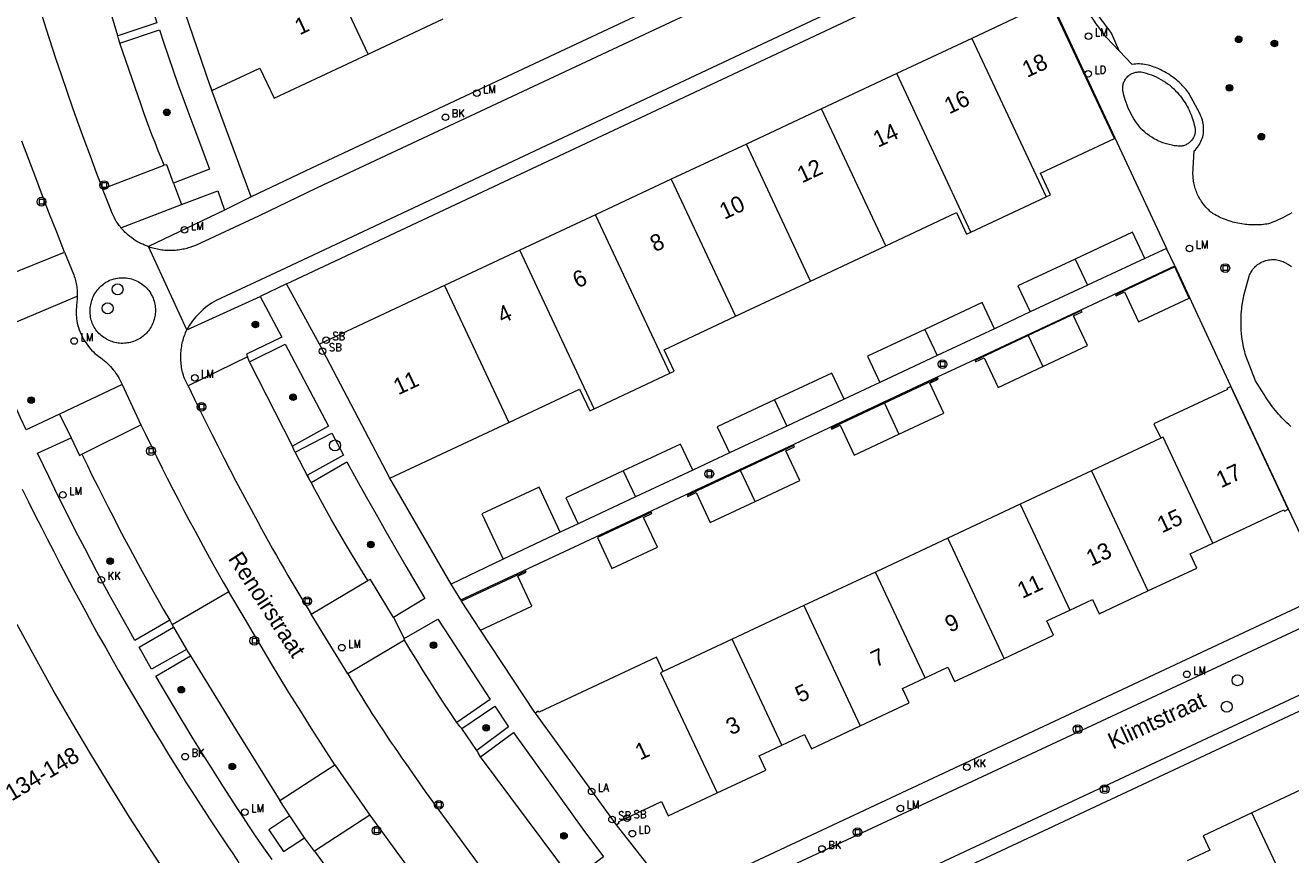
# Model space of a CAD drawing. Header units: metres. Extents: x 138165 to 154469, y 480134 to 494189.
# Tile 538 of 656: x 146517 to 146613, y 486617 to 486679. Entities that reach past the tile are written whole.
import ezdxf

# ---------------------------------------------------------------- set-up
doc = ezdxf.new("R2010")
doc.units = ezdxf.units.M
doc.header["$LTSCALE"] = 0.001
doc.header["$MEASUREMENT"] = 0
for name, color, linetype, lineweight in [('Level 5', 7, 'Continuous', 0), ('TOP-L-topo objecten punt', 7, 'Continuous', 0), ('TOP-L-topo objecten vlak', 7, 'Continuous', 0), ('TOP-T-topo huisnummering naamgeving', 7, 'Continuous', 0)]:
    doc.layers.add(name, color=color, linetype=linetype, lineweight=lineweight)
doc.styles.add('Style-INTL_ISO', font='INTL_ISO.shx')
doc.styles.add('Style-STANDARD', font='STANDARD.shx')

# ---------------------------------------------------------------- blocks, each defined once
blk = doc.blocks.new('24')
at = {"layer": 'TOP-L-topo objecten punt', "color": 7, "linetype": 'Continuous', "lineweight": 0}
for radius in [0.025, 0.0182, 0.0115, 0.005]:
    blk.add_circle((0, 0), radius, dxfattribs=at)
blk = doc.blocks.new('40')
at = {"layer": 'TOP-L-topo objecten punt', "color": 7, "linetype": 'Continuous', "lineweight": 0}
blk.add_circle((0, 0), 0.025, dxfattribs=at)
at = {"layer": 'TOP-L-topo objecten punt', "color": 7, "linetype": 'Continuous', "lineweight": 0, "style": 'Style-STANDARD'}
blk.add_text('LA', height=0.06, dxfattribs=at).set_placement((0.0483, 0))
blk = doc.blocks.new('39')
at = {"layer": 'TOP-L-topo objecten punt', "color": 7, "linetype": 'Continuous', "lineweight": 0}
for p, q in [((0.0175, 0.0175), (-0.0175, 0.0175)), ((-0.0175, 0.0175), (-0.0175, -0.0175)), ((0.0175, 0.0175), (0.0175, -0.0175)), ((0.0175, -0.0175), (-0.0175, -0.0175))]:
    blk.add_line(p, q, dxfattribs=at)
blk.add_circle((0, 0), 0.0332, dxfattribs=at)
blk = doc.blocks.new('72')
at = {"layer": 'TOP-L-topo objecten punt', "color": 7, "linetype": 'Continuous', "lineweight": 0}
blk.add_circle((0, 0), 0.025, dxfattribs=at)
at = {"layer": 'TOP-L-topo objecten punt', "color": 7, "linetype": 'Continuous', "lineweight": 0, "style": 'Style-STANDARD'}
blk.add_text('BK', height=0.06, dxfattribs=at).set_placement((0.0483, 0))
blk = doc.blocks.new('*U13')
at = {"layer": 'Level 5', "color": 7, "linetype": 'Continuous', "lineweight": 0}
blk.add_circle((0, 0), 0.0415, dxfattribs=at)
blk = doc.blocks.new('150')
at = {"layer": 'Level 5', "color": 7, "linetype": 'Continuous', "lineweight": 0}
blk.add_blockref('*U13', (0, 0), dxfattribs=at)
blk = doc.blocks.new('121')
at = {"layer": 'TOP-L-topo objecten punt', "color": 7, "linetype": 'Continuous', "lineweight": 0}
blk.add_circle((0, 0), 0.025, dxfattribs=at)
at = {"layer": 'TOP-L-topo objecten punt', "color": 7, "linetype": 'Continuous', "lineweight": 0, "style": 'Style-STANDARD'}
blk.add_text('LD', height=0.06, dxfattribs=at).set_placement((0.0483, 0))
blk = doc.blocks.new('16')
at = {"layer": 'TOP-L-topo objecten punt', "color": 7, "linetype": 'Continuous', "lineweight": 0}
blk.add_circle((0, 0), 0.025, dxfattribs=at)
at = {"layer": 'TOP-L-topo objecten punt', "color": 7, "linetype": 'Continuous', "lineweight": 0, "style": 'Style-STANDARD'}
blk.add_text('LM', height=0.06, dxfattribs=at).set_placement((0.0483, 0))
blk = doc.blocks.new('119')
at = {"layer": 'TOP-L-topo objecten punt', "color": 7, "linetype": 'Continuous', "lineweight": 0}
blk.add_circle((0, 0), 0.025, dxfattribs=at)
at = {"layer": 'TOP-L-topo objecten punt', "color": 7, "linetype": 'Continuous', "lineweight": 0, "style": 'Style-STANDARD'}
blk.add_text('KK', height=0.06, dxfattribs=at).set_placement((0.0483, 0))
blk = doc.blocks.new('175')
at = {"layer": 'TOP-L-topo objecten punt', "color": 7, "linetype": 'Continuous', "lineweight": 0}
blk.add_circle((0, 0), 0.025, dxfattribs=at)
at = {"layer": 'TOP-L-topo objecten punt', "color": 7, "linetype": 'Continuous', "lineweight": 0, "style": 'Style-STANDARD'}
blk.add_text('SB', height=0.06, dxfattribs=at).set_placement((0.0483, 0))

msp = doc.modelspace()

# ---------------------------------------------------------------- linework, layer by layer
at = {"layer": 'TOP-L-topo objecten vlak', "flags": 128}
for points in [[(146603.282, 486698.784), (146539.042, 486668.644), (146534.455, 486666.481)], [(146526.671, 486662.704), (146526.78, 486662.667), (146526.894, 486662.631), (146527.106, 486662.573), (146527.222, 486662.546), (146527.339, 486662.521), (146527.554, 486662.482), (146527.673, 486662.465), (146527.791, 486662.451), (146527.91, 486662.44), (146528.01, 486662.433), (146528.129, 486662.427), (146528.249, 486662.424), (146528.368, 486662.424), (146528.468, 486662.426), (146528.587, 486662.431), (146528.687, 486662.438), (146528.806, 486662.448), (146528.924, 486662.461), (146529.161, 486662.496), (146529.278, 486662.518), (146529.376, 486662.539), (146529.589, 486662.59), (146529.704, 486662.622), (146529.818, 486662.657), (146530.026, 486662.728), (146530.248, 486662.816), (146535.035, 486665.028), (146539.489, 486667.192), (146602.734, 486696.838)], [(146600.343, 486677.559), (146599.373, 486678.579), (146599.171, 486678.831), (146598.973, 486679.087), (146598.78, 486679.345), (146598.59, 486679.607), (146598.405, 486679.872), (146598.224, 486680.139), (146598.047, 486680.41), (146597.874, 486680.683), (146597.706, 486680.959), (146597.542, 486681.237), (146597.382, 486681.518), (146597.228, 486681.802), (146597.077, 486682.088), (146596.931, 486682.376), (146596.79, 486682.666), (146595.085, 486686.317), (146610.471, 486693.538), (146612.347, 486689.46), (146613.634, 486686.485), (146614.773, 486683.74)], [(146600.343, 486677.559), (146599.75, 486678.908), (146599.564, 486679.14), (146599.371, 486679.39), (146599.183, 486679.642), (146598.997, 486679.897), (146598.817, 486680.155), (146598.64, 486680.416), (146598.468, 486680.681), (146598.299, 486680.947), (146598.135, 486681.216), (146597.975, 486681.488), (146597.819, 486681.761), (146597.669, 486682.038), (146597.521, 486682.318), (146597.379, 486682.598), (146597.241, 486682.881), (146595.749, 486686.076), (146610.227, 486692.871), (146611.89, 486689.256), (146614.355, 486683.559), (146614.773, 486683.74)], [(146516.137, 486688.809), (146516.443, 486687.557), (146516.759, 486686.405), (146517.118, 486685.127), (146517.447, 486683.978), (146517.783, 486682.832), (146518.163, 486681.56), (146518.512, 486680.418), (146518.867, 486679.277), (146519.639, 486676.933), (146520.03, 486675.768), (146520.464, 486674.5), (146520.905, 486673.235), (146521.354, 486671.973), (146521.764, 486670.84), (146522.227, 486669.583), (146522.698, 486668.328), (146523.176, 486667.077)], [(146592.504, 486687.135), (146536.683, 486660.895), (146531.794, 486658.602), (146531.63, 486658.51), (146531.452, 486658.401), (146531.278, 486658.285), (146531.125, 486658.175), (146530.96, 486658.047), (146530.816, 486657.926), (146530.676, 486657.801), (146530.526, 486657.656), (146530.381, 486657.505), (146530.256, 486657.365), (146530.123, 486657.204), (146530.008, 486657.055), (146529.898, 486656.902), (146529.783, 486656.728), (146529.685, 486656.568), (146529.587, 486656.394)], [(146543.335, 486677.299), (146538.462, 486687.694)], [(146537.144, 486659.873), (146592.963, 486686.101)], [(146592.963, 486686.101), (146595.135, 486681.341), (146600.014, 486670.948), (146603.928, 486662.556)], [(146523.766, 486680.642), (146526.708, 486681.546), (146527.31, 486679.67), (146524.341, 486678.688)], [(146594.788, 486666.475), (146595.118, 486666.63), (146594.354, 486668.26), (146599.978, 486670.895), (146595.106, 486681.29), (146589.153, 486678.5)], [(146524.341, 486678.688), (146523.766, 486680.642)], [(146531.347, 486674.911), (146529.413, 486680.511)], [(146543.335, 486677.299), (146549.039, 486679.972)], [(146524.5, 486678.141), (146524.384, 486678.48), (146524.341, 486678.688)], [(146524.5, 486678.141), (146527.495, 486679.157), (146527.829, 486678.139), (146528.178, 486677.102), (146528.534, 486676.068), (146528.898, 486675.036), (146529.269, 486674.007), (146529.648, 486672.98), (146530.035, 486671.957), (146530.389, 486671.038), (146531.287, 486668.583), (146528.572, 486667.505)], [(146589.153, 486678.5), (146583.448, 486675.827)], [(146589.153, 486678.5), (146594.788, 486666.475)], [(146527.867, 486668.869), (146527.628, 486669.436), (146527.407, 486669.976), (146527.163, 486670.586), (146526.951, 486671.131), (146526.719, 486671.745), (146526.517, 486672.293), (146526.32, 486672.843), (146526.105, 486673.464), (146524.5, 486678.141)], [(146613.448, 486665.263), (146613.263, 486665.159), (146613.103, 486665.072), (146612.942, 486664.988), (146612.753, 486664.892), (146612.589, 486664.814), (146612.396, 486664.725), (146612.202, 486664.64), (146612.034, 486664.57), (146611.865, 486664.503), (146611.673, 486664.43), (146611.541, 486664.408), (146611.409, 486664.39), (146611.276, 486664.374), (146611.143, 486664.361), (146610.877, 486664.343), (146610.743, 486664.339), (146610.454, 486664.339), (146610.321, 486664.344), (146610.165, 486664.353), (146610.032, 486664.364), (146609.899, 486664.378), (146609.634, 486664.414), (146609.35, 486664.466), (146609.219, 486664.495), (146609.09, 486664.526), (146608.96, 486664.56), (146608.832, 486664.597), (146608.578, 486664.679), (146608.452, 486664.724), (146608.327, 486664.772), (146608.183, 486664.831), (146608.061, 486664.885), (146607.94, 486664.941), (146607.82, 486665), (146607.701, 486665.061), (146607.584, 486665.125), (146607.466, 486665.193), (146607.383, 486665.257), (146607.301, 486665.324), (146607.222, 486665.393), (146607.131, 486665.476), (146607.056, 486665.549), (146606.911, 486665.702), (146606.842, 486665.781), (146606.711, 486665.946), (146606.638, 486666.045), (146606.579, 486666.131), (146606.522, 486666.22), (146606.467, 486666.31), (146606.406, 486666.416), (146606.357, 486666.509), (146606.31, 486666.603), (146606.259, 486666.715), (146606.218, 486666.812), (146606.179, 486666.91), (146606.143, 486667.009), (146606.11, 486667.108), (146606.08, 486667.209), (146606.048, 486667.328), (146606.024, 486667.43), (146605.999, 486667.55), (146605.981, 486667.654), (146605.966, 486667.758), (146605.953, 486667.863), (146605.944, 486667.967), (146605.937, 486668.072), (146605.933, 486668.188), (146606.028, 486669.967), (146606.114, 486670.05), (146606.204, 486670.147), (146606.288, 486670.25), (146606.359, 486670.346), (146606.43, 486670.458), (146606.489, 486670.561), (146606.542, 486670.668), (146606.594, 486670.79), (146606.635, 486670.903), (146606.673, 486671.03), (146606.7, 486671.146), (146606.723, 486671.276), (146606.737, 486671.395), (146606.745, 486671.527), (146606.745, 486671.647), (146606.739, 486671.766), (146606.727, 486671.905), (146606.708, 486672.043), (146606.683, 486672.166), (146606.649, 486672.301), (146606.606, 486672.434), (146606.562, 486672.551), (146606.505, 486672.679), (146606.447, 486672.793), (146605.623, 486674.351), (146605.545, 486674.454), (146605.465, 486674.554), (146605.396, 486674.637), (146605.312, 486674.734), (146605.152, 486674.908), (146605.061, 486675), (146604.969, 486675.089), (146604.875, 486675.177), (146604.778, 486675.263), (146604.68, 486675.346), (146604.597, 486675.414), (146604.495, 486675.493), (146604.392, 486675.57), (146604.287, 486675.645), (146604.091, 486675.776), (146603.889, 486675.898), (146603.777, 486675.962), (146603.682, 486676.013), (146603.568, 486676.071), (146603.452, 486676.127), (146603.334, 486676.181), (146603.216, 486676.232), (146603.097, 486676.28), (146602.996, 486676.318), (146602.875, 486676.361), (146602.65, 486676.434), (146602.402, 486676.502), (146602.257, 486676.526), (146602.127, 486676.542), (146601.997, 486676.553), (146601.867, 486676.558), (146601.72, 486676.558), (146601.589, 486676.553), (146601.459, 486676.543), (146601.326, 486676.527), (146600.343, 486677.559)], [(146531.347, 486674.911), (146531.48, 486674.546), (146535.117, 486676.251), (146536.194, 486673.952), (146543.335, 486677.299)], [(146583.448, 486675.827), (146577.743, 486673.153)], [(146589.083, 486663.802), (146583.448, 486675.827)], [(146603.356, 486670.706), (146603.252, 486670.754), (146603.165, 486670.797), (146602.995, 486670.887), (146602.912, 486670.934), (146602.813, 486670.994), (146602.636, 486671.109), (146602.48, 486671.221), (146602.388, 486671.291), (146602.313, 486671.351), (146602.225, 486671.425), (146602.082, 486671.554), (146602.006, 486671.627), (146601.876, 486671.786), (146601.766, 486671.931), (146601.646, 486672.098), (146601.544, 486672.249), (146601.446, 486672.403), (146601.341, 486672.58), (146601.242, 486672.76), (146601.159, 486672.922), (146601.071, 486673.107), (146600.997, 486673.274), (146600.929, 486673.444), (146600.857, 486673.636), (146600.791, 486673.83), (146600.738, 486674.005), (146600.69, 486674.181), (146600.626, 486674.445), (146600.614, 486674.514), (146600.604, 486674.594), (146600.6, 486674.674), (146600.6, 486674.754), (146600.605, 486674.824), (146600.616, 486674.903), (146600.629, 486674.972), (146600.646, 486675.04), (146600.67, 486675.117), (146600.699, 486675.192), (146600.732, 486675.265), (146600.77, 486675.335), (146600.807, 486675.395), (146600.848, 486675.452), (146600.898, 486675.515), (146600.944, 486675.567), (146601.001, 486675.624), (146601.062, 486675.676), (146601.126, 486675.725), (146601.184, 486675.764), (146601.253, 486675.805), (146601.325, 486675.841), (146601.389, 486675.869), (146601.455, 486675.893), (146601.532, 486675.916), (146601.61, 486675.935), (146601.689, 486675.948), (146601.769, 486675.956), (146601.839, 486675.959), (146601.919, 486675.957), (146601.997, 486675.951), (146602.195, 486675.906), (146602.391, 486675.854), (146602.585, 486675.794), (146602.777, 486675.726), (146602.965, 486675.651), (146603.133, 486675.577), (146603.315, 486675.488), (146603.494, 486675.391), (146603.669, 486675.288), (146603.84, 486675.178), (146604.006, 486675.062), (146604.167, 486674.939), (146604.324, 486674.809), (146604.475, 486674.674), (146604.621, 486674.532), (146604.761, 486674.386), (146604.874, 486674.251), (146604.97, 486674.129), (146605.063, 486674.006), (146605.152, 486673.88), (146605.251, 486673.733), (146605.333, 486673.603), (146605.412, 486673.47), (146605.488, 486673.336), (146605.561, 486673.199), (146605.639, 486673.041), (146605.704, 486672.901), (146605.765, 486672.759), (146605.823, 486672.616), (146605.877, 486672.471), (146605.927, 486672.325), (146605.979, 486672.161), (146606.027, 486671.926), (146606.049, 486671.861), (146606.069, 486671.785), (146606.083, 486671.718), (146606.092, 486671.65), (146606.098, 486671.582), (146606.1, 486671.503), (146606.098, 486671.435), (146606.091, 486671.367), (146606.081, 486671.299), (146606.067, 486671.232), (146606.046, 486671.156), (146606.023, 486671.091), (146605.998, 486671.028), (146605.968, 486670.966), (146605.935, 486670.906), (146605.893, 486670.84), (146605.847, 486670.776), (146605.803, 486670.723), (146605.757, 486670.673), (146605.707, 486670.626), (146605.655, 486670.581), (146605.601, 486670.539), (146605.536, 486670.496), (146605.477, 486670.461), (146605.415, 486670.43), (146605.353, 486670.402), (146605.288, 486670.378), (146605.214, 486670.355), (146605.147, 486670.339), (146605.079, 486670.327), (146605.002, 486670.318), (146604.933, 486670.314), (146604.818, 486670.323), (146604.722, 486670.333), (146604.532, 486670.358), (146604.343, 486670.392), (146604.137, 486670.438), (146604.025, 486670.467), (146603.933, 486670.493), (146603.749, 486670.551), (146603.659, 486670.583), (146603.551, 486670.624), (146603.462, 486670.66), (146603.356, 486670.706)], [(146534.455, 486666.481), (146531.473, 486674.548), (146531.347, 486674.911)], [(146577.743, 486673.153), (146572.039, 486670.48)], [(146582.614, 486662.758), (146577.743, 486673.153)], [(146520.299, 486662.276), (146519.703, 486663.787), (146519.165, 486665.165), (146518.631, 486666.544), (146518.103, 486667.925), (146517.579, 486669.308), (146517.06, 486670.693)], [(146572.039, 486670.48), (146566.334, 486667.807)], [(146576.91, 486660.084), (146572.039, 486670.48)], [(146523.176, 486667.077), (146527.867, 486668.869)], [(146528.572, 486667.505), (146528.056, 486668.896), (146527.867, 486668.869)], [(146566.334, 486667.807), (146560.588, 486665.114)], [(146566.334, 486667.807), (146571.205, 486657.412)], [(146524.571, 486664.129), (146524.506, 486664.212), (146524.449, 486664.288), (146524.382, 486664.382), (146524.328, 486664.461), (146524.266, 486664.557), (146524.216, 486664.638), (146524.121, 486664.804), (146524.076, 486664.888), (146524.024, 486664.991), (146523.983, 486665.077), (146523.937, 486665.182), (146523.865, 486665.359), (146523.831, 486665.449), (146523.794, 486665.557), (146523.176, 486667.077)], [(146528.572, 486667.505), (146529.174, 486665.882)], [(146529.174, 486665.882), (146531.931, 486666.932), (146532.443, 486665.468)], [(146524.571, 486664.129), (146529.174, 486665.882)], [(146534.455, 486666.481), (146532.443, 486665.468)], [(146589.083, 486663.802), (146594.788, 486666.475)], [(146532.443, 486665.468), (146526.671, 486662.704)], [(146560.588, 486665.114), (146554.843, 486662.422)], [(146566.224, 486653.089), (146560.588, 486665.114)], [(146582.614, 486662.758), (146587.989, 486665.277), (146588.752, 486663.647), (146589.083, 486663.802)], [(146526.671, 486662.704), (146526.51, 486662.759), (146526.369, 486662.812), (146526.229, 486662.871), (146526.075, 486662.942), (146525.923, 486663.02), (146525.791, 486663.093), (146525.661, 486663.171), (146525.519, 486663.264), (146525.395, 486663.351), (146525.259, 486663.453), (146525.128, 486663.561), (146525.014, 486663.661), (146524.904, 486663.765), (146524.785, 486663.886), (146524.67, 486664.012), (146524.571, 486664.129)], [(146602.277, 486661.806), (146601.345, 486663.794), (146596.999, 486661.757)], [(146515.652, 486660.404), (146520.299, 486662.276)], [(146520.299, 486662.276), (146520.993, 486660.564), (146521.033, 486660.448), (146521.068, 486660.338), (146521.1, 486660.227), (146521.129, 486660.116), (146521.155, 486660.003), (146521.179, 486659.89), (146521.2, 486659.777), (146521.218, 486659.663), (146521.233, 486659.549), (146521.245, 486659.434), (146521.254, 486659.319), (146521.261, 486659.204), (146521.264, 486659.089), (146521.265, 486658.973), (146521.265, 486658.926)], [(146529.587, 486656.394), (146526.671, 486662.704)], [(146554.843, 486662.422), (146549.138, 486659.749)], [(146560.478, 486650.397), (146554.843, 486662.422)], [(146576.91, 486660.084), (146582.614, 486662.758)], [(146603.928, 486662.556), (146602.277, 486661.806)], [(146604.549, 486661.232), (146603.928, 486662.556)], [(146550.365, 486635.894), (146554.709, 486637.924), (146564.069, 486642.294), (146568.229, 486644.234), (146574.903, 486647.362), (146579.152, 486649.346), (146585.836, 486652.475), (146590.089, 486654.453), (146596.753, 486657.576), (146600.676, 486659.411), (146604.549, 486661.232)], [(146596.999, 486661.757), (146592.652, 486659.721), (146593.582, 486657.736)], [(146596.999, 486661.757), (146597.929, 486659.771)], [(146602.277, 486661.806), (146597.929, 486659.771)], [(146605.651, 486658.797), (146604.548, 486661.151), (146600.062, 486659.049), (146600.104, 486658.96), (146600.748, 486659.262), (146601.809, 486656.996), (146605.651, 486658.797)], [(146604.549, 486661.232), (146605.671, 486658.829), (146605.953, 486658.221), (146608.788, 486652.133), (146613.155, 486642.801), (146616.202, 486636.396)], [(146613.354, 486649.052), (146613.199, 486649.193), (146613.069, 486649.317), (146612.94, 486649.443), (146612.814, 486649.571), (146612.69, 486649.701), (146612.547, 486649.855), (146612.428, 486649.989), (146612.31, 486650.125), (146612.195, 486650.263), (146612.082, 486650.402), (146611.953, 486650.568), (146611.845, 486650.711), (146611.739, 486650.856), (146611.635, 486651.003), (146611.534, 486651.152), (146611.435, 486651.302), (146611.329, 486651.47), (146610.681, 486652.509), (146609.938, 486654.412), (146609.895, 486654.572), (146609.861, 486654.706), (146609.798, 486654.975), (146609.744, 486655.246), (146609.715, 486655.409), (146609.693, 486655.545), (146609.655, 486655.819), (146609.626, 486656.093), (146609.604, 486656.369), (146609.596, 486656.507), (146609.589, 486656.672), (146609.583, 486656.976), (146609.587, 486657.252), (146609.592, 486657.39), (146609.6, 486657.556), (146609.621, 486657.831), (146609.634, 486657.969), (146609.652, 486658.133), (146609.69, 486658.407), (146609.735, 486658.679), (146609.76, 486658.815), (146609.793, 486658.976), (146610.191, 486660.444), (146610.232, 486660.548), (146610.273, 486660.638), (146610.319, 486660.726), (146610.369, 486660.812), (146610.424, 486660.894), (146610.49, 486660.984), (146610.553, 486661.06), (146610.621, 486661.133), (146610.692, 486661.203), (146610.766, 486661.268), (146610.844, 486661.33), (146610.924, 486661.388), (146611.008, 486661.441), (146611.094, 486661.49), (146611.183, 486661.535), (146611.285, 486661.579), (146611.378, 486661.614), (146611.473, 486661.643), (146611.569, 486661.668), (146611.678, 486661.69), (146611.789, 486661.705), (146611.888, 486661.714), (146611.987, 486661.717), (146612.086, 486661.715), (146612.197, 486661.707), (146612.296, 486661.694), (146612.393, 486661.676), (146612.49, 486661.654), (146612.585, 486661.626), (146612.679, 486661.593), (146612.771, 486661.556), (146612.866, 486661.511), (146613.179, 486661.342), (146613.251, 486661.298), (146613.329, 486661.243), (146613.402, 486661.183)], [(146525.748, 486655.586), (146525.644, 486655.541), (146525.539, 486655.501), (146525.432, 486655.465), (146525.309, 486655.43), (146525.185, 486655.402), (146525.074, 486655.383), (146524.961, 486655.368), (146524.835, 486655.358), (146524.722, 486655.354), (146524.594, 486655.356), (146524.468, 486655.365), (146524.355, 486655.378), (146524.23, 486655.398), (146524.119, 486655.422), (146524.01, 486655.451), (146523.902, 486655.484), (146523.795, 486655.523), (146523.691, 486655.566), (146523.588, 486655.614), (146523.476, 486655.673), (146523.366, 486655.738), (146523.272, 486655.8), (146523.181, 486655.867), (146523.082, 486655.947), (146522.987, 486656.031), (146522.906, 486656.111), (146522.829, 486656.194), (146522.747, 486656.291), (146522.678, 486656.381), (146522.606, 486656.485), (146522.546, 486656.581), (146522.491, 486656.68), (146522.441, 486656.791), (146522.398, 486656.898), (146522.36, 486657.006), (146522.327, 486657.117), (146522.299, 486657.228), (146522.276, 486657.341), (146522.256, 486657.469), (146522.243, 486657.584), (146522.236, 486657.698), (146522.234, 486657.814), (146522.237, 486657.943), (146522.246, 486658.058), (146522.26, 486658.172), (146522.279, 486658.286), (146522.303, 486658.398), (146522.331, 486658.51), (146522.365, 486658.62), (146522.404, 486658.729), (146522.447, 486658.835), (146522.495, 486658.94), (146522.555, 486659.055), (146522.613, 486659.154), (146522.675, 486659.251), (146522.741, 486659.345), (146522.812, 486659.437), (146522.886, 486659.524), (146522.975, 486659.619), (146523.057, 486659.699), (146523.143, 486659.776), (146523.244, 486659.858), (146523.336, 486659.926), (146523.432, 486659.99), (146523.545, 486660.053), (146523.671, 486660.115), (146523.788, 486660.165), (146523.921, 486660.213), (146524.056, 486660.254), (146524.18, 486660.284), (146524.318, 486660.31), (146524.444, 486660.326), (146524.571, 486660.336), (146524.712, 486660.34), (146524.839, 486660.336), (146524.98, 486660.325), (146525.106, 486660.307), (146525.244, 486660.281), (146525.381, 486660.246), (146525.503, 486660.209), (146525.635, 486660.16), (146525.752, 486660.109), (146525.878, 486660.047), (146525.989, 486659.984), (146526.108, 486659.908), (146526.211, 486659.834), (146526.321, 486659.745), (146526.415, 486659.66), (146526.515, 486659.561), (146526.6, 486659.466), (146526.689, 486659.356), (146526.763, 486659.253), (146526.84, 486659.134), (146526.902, 486659.024), (146526.959, 486658.91), (146527.016, 486658.781), (146527.056, 486658.673), (146527.091, 486658.566), (146527.124, 486658.443), (146527.148, 486658.333), (146527.17, 486658.207), (146527.183, 486658.095), (146527.192, 486657.982), (146527.195, 486657.855), (146527.192, 486657.728), (146527.184, 486657.615), (146527.17, 486657.503), (146527.152, 486657.391), (146527.129, 486657.28), (146527.096, 486657.157), (146527.058, 486657.036), (146527.019, 486656.93), (146526.974, 486656.826), (146526.919, 486656.711), (146526.858, 486656.6), (146526.799, 486656.503), (146526.736, 486656.409), (146526.66, 486656.307), (146526.588, 486656.22), (146526.512, 486656.136), (146526.433, 486656.056), (146526.339, 486655.97), (146526.252, 486655.897), (146526.151, 486655.821), (146526.057, 486655.757), (146525.949, 486655.691), (146525.85, 486655.636), (146525.748, 486655.586)], [(146537.144, 486659.873), (146535.143, 486658.924)], [(146539.635, 486655.295), (146537.144, 486659.873)], [(146549.138, 486659.749), (146539.635, 486655.295)], [(146549.138, 486659.749), (146554.01, 486649.353)], [(146571.205, 486657.412), (146576.91, 486660.084)], [(146597.929, 486659.771), (146593.582, 486657.736)], [(146519.907, 486649.989), (146517.375, 486648.795), (146516.956, 486649.7), (146516.541, 486650.608), (146516.129, 486651.518), (146515.72, 486652.429), (146515.315, 486653.342), (146514.971, 486654.126), (146514.573, 486655.042), (146514.178, 486655.959), (146521.265, 486658.926)], [(146521.265, 486658.926), (146521.263, 486658.858), (146521.258, 486658.743), (146521.212, 486658.222), (146521.195, 486658.082), (146521.183, 486657.943), (146521.176, 486657.785), (146521.175, 486657.645), (146521.179, 486657.505), (146521.19, 486657.347), (146521.205, 486657.208), (146521.225, 486657.069), (146521.264, 486656.886), (146521.306, 486656.72), (146521.354, 486656.556), (146521.415, 486656.377), (146521.477, 486656.217), (146521.552, 486656.043), (146521.634, 486655.872), (146521.715, 486655.722), (146521.811, 486655.558), (146521.903, 486655.414), (146522, 486655.274), (146522.115, 486655.123), (146522.223, 486654.991), (146522.349, 486654.849), (146522.481, 486654.713), (146522.605, 486654.595), (146523.038, 486654.255), (146523.176, 486654.152), (146523.299, 486654.053), (146523.419, 486653.95), (146523.55, 486653.829), (146523.677, 486653.704), (146523.786, 486653.589), (146523.891, 486653.47), (146523.992, 486653.348), (146524.1, 486653.208), (146524.193, 486653.079), (146524.281, 486652.948), (146524.365, 486652.813), (146524.445, 486652.676), (146524.52, 486652.537), (146524.59, 486652.395), (146524.664, 486652.233)], [(146529.587, 486656.394), (146535.143, 486658.924)], [(146535.143, 486658.924), (146536.787, 486655.825), (146534.115, 486654.526), (146534.168, 486654.322)], [(146590.863, 486656.468), (146589.936, 486658.447), (146585.589, 486656.411)], [(146566.224, 486653.089), (146566.554, 486653.244), (146565.79, 486654.874), (146571.205, 486657.412)], [(146593.582, 486657.736), (146590.863, 486656.468)], [(146594.541, 486653.59), (146597.941, 486655.183), (146596.879, 486657.448), (146597.523, 486657.75), (146597.481, 486657.839), (146593.438, 486655.944)], [(146529.674, 486652.129), (146529.441, 486652.584), (146529.398, 486652.699), (146529.36, 486652.81), (146529.318, 486652.941), (146529.256, 486653.167), (146529.229, 486653.282), (146529.205, 486653.397), (146529.181, 486653.532), (146529.163, 486653.648), (146529.145, 486653.784), (146529.134, 486653.9), (146529.125, 486654.018), (146529.118, 486654.155), (146529.115, 486654.272), (146529.119, 486654.507), (146529.125, 486654.624), (146529.134, 486654.741), (146529.148, 486654.878), (146529.163, 486654.994), (146529.184, 486655.13), (146529.205, 486655.245), (146529.229, 486655.36), (146529.256, 486655.474), (146529.286, 486655.588), (146529.324, 486655.72), (146529.36, 486655.832), (146529.398, 486655.943), (146529.439, 486656.053), (146529.483, 486656.162), (146529.529, 486656.27), (146529.587, 486656.394)], [(146585.589, 486656.411), (146581.243, 486654.374), (146582.173, 486652.39)], [(146585.589, 486656.411), (146586.518, 486654.429)], [(146590.863, 486656.468), (146586.518, 486654.429)], [(146593.438, 486655.944), (146589.395, 486654.049), (146589.437, 486653.96), (146590.08, 486654.262), (146591.142, 486651.997), (146594.541, 486653.59)], [(146593.438, 486655.944), (146594.541, 486653.59)], [(146534.338, 486653.96), (146537.047, 486655.302), (146540.324, 486649.075), (146537.603, 486647.561)], [(146544.973, 486645.119), (146539.635, 486655.295)], [(146586.518, 486654.429), (146582.173, 486652.39)], [(146534.168, 486654.322), (146529.674, 486652.129)], [(146534.338, 486653.96), (146534.168, 486654.322)], [(146537.603, 486647.561), (146534.338, 486653.96)], [(146560.478, 486650.397), (146566.224, 486653.089)], [(146579.456, 486651.117), (146578.526, 486653.101), (146574.18, 486651.064)], [(146583.62, 486648.471), (146587.02, 486650.064), (146585.958, 486652.329), (146586.602, 486652.631), (146586.56, 486652.72), (146582.517, 486650.825)], [(146524.664, 486652.233), (146519.907, 486649.989)], [(146524.664, 486652.233), (146526.086, 486649.18)], [(146529.674, 486652.129), (146530.129, 486651.179), (146530.57, 486650.274), (146531.014, 486649.371), (146531.463, 486648.47), (146531.917, 486647.572), (146532.376, 486646.675), (146532.839, 486645.781), (146533.306, 486644.89), (146534.462, 486642.753), (146534.963, 486641.806), (146535.24, 486641.291), (146535.52, 486640.778), (146535.802, 486640.266), (146536.086, 486639.755), (146536.373, 486639.246), (146536.663, 486638.739), (146536.955, 486638.232), (146537.249, 486637.728), (146537.546, 486637.224), (146537.846, 486636.722), (146538.148, 486636.222), (146538.452, 486635.723), (146538.759, 486635.226), (146539.022, 486634.804)], [(146554.01, 486649.353), (146559.384, 486651.872), (146560.148, 486650.242), (146560.478, 486650.397)], [(146582.173, 486652.39), (146579.456, 486651.117)], [(146607.443, 486640.198), (146612.831, 486642.723), (146612.873, 486642.633), (146613.163, 486642.769), (146608.8, 486652.077), (146608.511, 486651.941), (146608.553, 486651.851), (146602.975, 486649.237), (146603.485, 486648.15)], [(146574.18, 486651.064), (146569.833, 486649.027), (146570.762, 486647.045)], [(146574.18, 486651.064), (146575.11, 486649.081)], [(146579.456, 486651.117), (146575.11, 486649.081)], [(146582.517, 486650.825), (146578.474, 486648.93), (146578.516, 486648.841), (146579.159, 486649.143), (146580.221, 486646.878), (146583.62, 486648.471)], [(146582.517, 486650.825), (146583.62, 486648.471)], [(146519.907, 486649.989), (146520.788, 486648.187)], [(146521.611, 486646.941), (146526.086, 486649.18)], [(146526.086, 486649.18), (146526.458, 486648.407), (146526.888, 486647.526), (146527.267, 486646.757), (146527.705, 486645.88), (146528.092, 486645.115), (146528.539, 486644.243), (146528.934, 486643.481), (146529.332, 486642.721), (146529.733, 486641.964), (146530.196, 486641.1), (146530.605, 486640.346), (146531.018, 486639.594), (146531.433, 486638.844), (146531.913, 486637.989), (146532.336, 486637.243), (146532.763, 486636.498)], [(146544.973, 486645.119), (146554.01, 486649.353)], [(146575.11, 486649.081), (146570.762, 486647.045)], [(146528.278, 486634.336), (146525.631, 486632.81), (146525.163, 486633.639), (146524.646, 486634.564), (146524.135, 486635.49), (146523.691, 486636.303), (146523.187, 486637.234), (146522.751, 486638.051), (146522.317, 486638.869), (146521.827, 486639.807), (146521.34, 486640.747), (146520.859, 486641.689), (146520.441, 486642.516), (146519.968, 486643.463), (146519.557, 486644.293), (146519.093, 486645.244), (146518.69, 486646.078), (146518.234, 486647.033), (146520.788, 486648.187)], [(146520.788, 486648.187), (146521.439, 486646.856), (146521.611, 486646.941)], [(146537.799, 486647.103), (146540.569, 486648.549), (146541.477, 486646.865), (146538.734, 486645.343), (146538.809, 486645.16)], [(146567.965, 486645.732), (146567.035, 486647.716), (146562.689, 486645.679)], [(146603.485, 486648.15), (146598.242, 486645.693)], [(146607.443, 486640.198), (146603.675, 486648.239), (146603.485, 486648.15)], [(146521.611, 486646.941), (146522.027, 486646.082), (146522.403, 486645.314), (146522.837, 486644.439), (146523.221, 486643.676), (146523.608, 486642.914), (146523.998, 486642.154), (146524.449, 486641.287), (146524.847, 486640.531), (146525.249, 486639.776), (146525.654, 486639.023), (146526.062, 486638.273), (146526.533, 486637.417), (146526.949, 486636.67), (146527.368, 486635.925), (146527.791, 486635.183), (146528.278, 486634.336)], [(146537.799, 486647.103), (146537.707, 486647.268), (146537.603, 486647.561)], [(146538.809, 486645.16), (146537.799, 486647.103)], [(146570.762, 486647.045), (146567.965, 486645.732)], [(146572.7, 486643.353), (146576.1, 486644.946), (146575.038, 486647.211), (146575.682, 486647.513), (146575.64, 486647.602), (146571.597, 486645.707)], [(146538.999, 486644.8), (146541.713, 486646.352), (146542.45, 486645.03), (146543.191, 486643.71), (146543.936, 486642.392), (146544.686, 486641.078), (146545.441, 486639.765), (146546.199, 486638.456), (146546.963, 486637.149), (146547.646, 486635.987), (146545.26, 486634.545)], [(146567.965, 486645.732), (146563.618, 486643.698)], [(146538.999, 486644.8), (146538.809, 486645.16)], [(146543.304, 486637.367), (146542.699, 486638.35), (146542.155, 486639.248), (146541.619, 486640.15), (146541.09, 486641.057), (146540.567, 486641.967), (146540.052, 486642.881), (146539.543, 486643.799), (146539.291, 486644.26), (146538.999, 486644.8)], [(146549.647, 486637.093), (146544.973, 486645.119)], [(146562.689, 486645.679), (146558.343, 486643.642), (146559.269, 486641.664)], [(146562.689, 486645.679), (146563.618, 486643.698)], [(146571.597, 486645.707), (146567.554, 486643.812), (146567.596, 486643.723), (146568.239, 486644.025), (146569.301, 486641.76), (146572.7, 486643.353)], [(146572.7, 486643.353), (146571.597, 486645.707)], [(146598.242, 486645.693), (146592.809, 486643.147)], [(146598.242, 486645.693), (146602.52, 486636.566)], [(146517.087, 486644.295), (146517.567, 486643.318), (146518.052, 486642.343), (146518.541, 486641.37), (146518.973, 486640.521), (146519.471, 486639.552), (146519.973, 486638.586), (146520.417, 486637.743), (146520.928, 486636.781), (146521.443, 486635.822), (146521.898, 486634.985), (146522.422, 486634.03), (146522.884, 486633.197), (146523.416, 486632.247), (146523.886, 486631.417), (146524.426, 486630.472), (146524.971, 486629.529), (146525.521, 486628.589), (146526.005, 486627.769), (146526.563, 486626.834), (146527.055, 486626.017), (146527.621, 486625.087), (146528.12, 486624.275), (146528.694, 486623.35), (146529.087, 486622.724), (146529.536, 486622.016), (146529.987, 486621.309), (146530.44, 486620.604), (146530.896, 486619.9), (146531.354, 486619.198), (146532.2, 486617.915), (146532.665, 486617.218), (146533.055, 486616.638), (146533.524, 486615.943)], [(146557.91, 486641.03), (146556.305, 486644.454), (146551.959, 486642.418), (146553.572, 486638.976)], [(146563.618, 486643.698), (146559.269, 486641.664)], [(146592.809, 486643.147), (146587.322, 486640.575)], [(146592.809, 486643.147), (146596.577, 486635.106)], [(146565.296, 486639.883), (146564.234, 486642.149), (146564.878, 486642.45), (146564.836, 486642.539), (146560.731, 486640.615), (146561.834, 486638.261), (146565.296, 486639.883)], [(146557.91, 486641.03), (146553.572, 486638.976)], [(146559.269, 486641.664), (146557.91, 486641.03)], [(146587.322, 486640.575), (146581.834, 486638.003)], [(146591.599, 486631.447), (146587.322, 486640.575)], [(146602.52, 486636.566), (146606.227, 486638.303), (146605.717, 486639.39), (146607.443, 486640.198)], [(146553.572, 486638.976), (146549.647, 486637.093)], [(146551.869, 486633.595), (146555.759, 486635.418), (146554.698, 486637.684), (146555.341, 486637.985), (146555.3, 486638.074), (146550.431, 486635.792)], [(146539.022, 486634.804), (146543.304, 486637.367)], [(146545.26, 486634.545), (146543.518, 486637.429), (146543.304, 486637.367)], [(146550.365, 486635.894), (146549.647, 486637.093)], [(146581.834, 486638.003), (146576.402, 486635.457)], [(146585.603, 486629.962), (146581.834, 486638.003)], [(146532.763, 486636.498), (146528.473, 486634.001)], [(146540.816, 486623.371), (146539.953, 486624.701), (146539.497, 486625.412), (146539.043, 486626.125), (146538.217, 486627.435), (146537.77, 486628.152), (146537.326, 486628.87), (146536.517, 486630.191), (146536.08, 486630.914), (146535.645, 486631.638), (146535.212, 486632.364), (146534.782, 486633.091), (146534, 486634.428), (146532.763, 486636.498)], [(146616.202, 486636.396), (146566.617, 486613.168)], [(146596.577, 486635.106), (146598.303, 486635.915), (146598.813, 486634.828), (146602.52, 486636.566)], [(146550.431, 486635.792), (146550.365, 486635.894)], [(146551.869, 486633.595), (146550.431, 486635.792)], [(146576.402, 486635.457), (146570.969, 486632.91)], [(146576.402, 486635.457), (146580.679, 486626.329)], [(146528.278, 486634.336), (146528.473, 486634.001)], [(146541.793, 486630.274), (146539.022, 486634.804)], [(146545.26, 486634.545), (146546.068, 486632.95)], [(146546.068, 486632.95), (146548.612, 486634.42), (146549.529, 486633.031), (146550.574, 486631.441), (146551.614, 486629.848), (146552.608, 486628.317), (146550.071, 486626.572)], [(146616.828, 486635.016), (146567.542, 486612.011)], [(146591.599, 486631.447), (146595.361, 486633.21), (146594.852, 486634.297), (146596.577, 486635.106)], [(146528.308, 486614.67), (146526.772, 486617.029), (146525.236, 486619.39), (146523.758, 486621.786), (146522.279, 486624.184), (146520.859, 486626.614), (146519.438, 486629.047), (146518.077, 486631.511), (146516.694, 486634.017)], [(146529.54, 486632.12), (146526.896, 486630.628), (146525.953, 486632.312), (146528.563, 486633.827)], [(146528.473, 486634.001), (146528.563, 486633.827)], [(146528.563, 486633.827), (146529.54, 486632.12)], [(146556.027, 486627.285), (146555.987, 486627.34), (146551.869, 486633.595)], [(146546.107, 486632.835), (146541.793, 486630.274)], [(146546.107, 486632.835), (146546.068, 486632.95)], [(146550.071, 486626.572), (146549.549, 486627.346), (146549.03, 486628.129), (146548.518, 486628.916), (146548.013, 486629.708), (146547.514, 486630.503), (146547.022, 486631.303), (146546.586, 486632.027), (146546.107, 486632.835)], [(146570.969, 486632.91), (146565.726, 486630.453)], [(146574.737, 486624.87), (146570.969, 486632.91)], [(146536.04, 486616.18), (146535.416, 486617.08), (146534.796, 486617.983), (146534.343, 486618.662), (146533.822, 486619.449), (146533.378, 486620.126), (146532.863, 486620.917), (146532.352, 486621.71), (146531.916, 486622.392), (146531.411, 486623.19), (146530.908, 486623.989), (146530.41, 486624.791), (146529.985, 486625.479), (146529.492, 486626.285), (146529.073, 486626.977), (146528.586, 486627.786), (146528.103, 486628.597), (146527.623, 486629.41), (146527.215, 486630.109), (146529.862, 486631.636)], [(146529.54, 486632.12), (146529.655, 486631.954), (146529.862, 486631.636)], [(146529.862, 486631.636), (146533.272, 486626.065), (146536.633, 486620.661)], [(146565.726, 486630.453), (146565.217, 486631.54), (146556.305, 486627.363), (146556.246, 486627.444), (146556.027, 486627.285)], [(146585.603, 486629.962), (146587.329, 486630.771), (146587.838, 486629.685), (146591.599, 486631.447)], [(146618.729, 486630.847), (146570.646, 486608.361), (146565.918, 486606.09), (146565.774, 486606.003), (146565.633, 486605.911), (146565.481, 486605.803), (146565.348, 486605.699), (146565.206, 486605.579), (146565.082, 486605.465), (146564.962, 486605.347), (146564.847, 486605.224), (146564.737, 486605.096), (146564.632, 486604.965), (146564.533, 486604.83), (146564.428, 486604.675), (146564.339, 486604.532), (146564.247, 486604.369), (146564.171, 486604.219), (146564.093, 486604.051)], [(146565.726, 486630.453), (146565.536, 486630.364), (146569.814, 486621.237)], [(146541.793, 486630.274), (146542.051, 486629.834), (146542.307, 486629.404), (146542.565, 486628.976), (146542.825, 486628.549), (146543.088, 486628.123), (146543.354, 486627.699), (146543.622, 486627.277), (146543.892, 486626.856), (146544.165, 486626.436), (146544.44, 486626.019), (146544.764, 486625.533), (146545.044, 486625.119), (146545.327, 486624.706), (146545.612, 486624.295), (146545.899, 486623.886), (146546.189, 486623.478), (146547.673, 486621.356), (146555.002, 486611.335)], [(146571.392, 486607.476), (146571.546, 486607.614), (146571.563, 486607.585), (146619.179, 486629.879)], [(146580.679, 486626.329), (146584.386, 486628.067), (146583.877, 486629.153), (146585.603, 486629.962)], [(146550.444, 486626.115), (146552.941, 486627.829), (146553.982, 486626.266), (146551.591, 486624.461)], [(146550.444, 486626.115), (146550.301, 486626.268), (146550.071, 486626.572)], [(146562.177, 486618.819), (146556.027, 486627.285)], [(146551.591, 486624.461), (146550.444, 486626.115)], [(146551.87, 486623.975), (146554.376, 486625.825), (146559.628, 486618.481), (146561.201, 486616.391), (146558.833, 486614.629)], [(146574.737, 486624.87), (146576.463, 486625.679), (146576.972, 486624.592), (146580.679, 486626.329)], [(146569.814, 486621.237), (146573.521, 486622.974), (146573.011, 486624.061), (146574.737, 486624.87)], [(146551.87, 486623.975), (146551.693, 486624.285), (146551.591, 486624.461)], [(146558.833, 486614.629), (146551.87, 486623.975)], [(146536.633, 486620.661), (146540.816, 486623.371)], [(146540.816, 486623.371), (146543.466, 486619.55)], [(146562.177, 486618.819), (146562.39, 486618.974), (146562.331, 486619.055), (146565.597, 486620.586), (146566.107, 486619.499), (146569.814, 486621.237)], [(146616.355, 486621.183), (146614.629, 486620.374), (146614.12, 486621.461), (146610.413, 486619.723)], [(146537.38, 486619.5), (146536.633, 486620.661)], [(146537.38, 486619.5), (146535.802, 486618.442), (146536.916, 486616.781), (146538.494, 486617.839)], [(146538.494, 486617.839), (146537.38, 486619.5)], [(146543.466, 486619.55), (146539.265, 486616.814)], [(146543.466, 486619.55), (146551.43, 486608.62)], [(146610.413, 486619.723), (146606.706, 486617.986), (146607.215, 486616.899), (146605.49, 486616.09)], [(146614.691, 486610.596), (146610.413, 486619.723)], [(146566.617, 486613.168), (146562.177, 486618.819)], [(146539.265, 486616.814), (146538.494, 486617.839)], [(146539.265, 486616.814), (146544.429, 486609.707), (146547.382, 486605.727)]]:
    msp.add_lwpolyline(points, dxfattribs=at)

# ---------------------------------------------------------------- block references
at = {"layer": 'TOP-L-topo objecten punt', "xscale": 10, "yscale": 10, "zscale": 10}
for name, p in [('16', (146598.011, 486678.669)), ('24', (146609.404, 486678.426)), ('24', (146612.111, 486678.11)), ('121', (146597.974, 486675.819)), ('16', (146551.576, 486674.346)), ('24', (146608.709, 486674.749)), ('24', (146528.06, 486672.887)), ('72', (146549.197, 486672.511)), ('24', (146611.124, 486671.04)), ('39', (146523.303, 486667.367)), ('39', (146518.54, 486666.106)), ('16', (146529.406, 486663.963)), ('16', (146605.661, 486662.562)), ('39', (146608.388, 486661.071)), ('150', (146524.32, 486659.456)), ('150', (146523.568, 486658.016)), ('24', (146534.775, 486656.781)), ('16', (146521.032, 486655.534)), ('175', (146539.88, 486654.756)), ('175', (146540.143, 486655.602)), ('39', (146586.933, 486653.776)), ('16', (146530.174, 486652.744)), ('24', (146537.634, 486651.263)), ('24', (146517.766, 486651.048)), ('39', (146530.684, 486650.542)), ('150', (146540.823, 486647.607)), ('39', (146526.854, 486647.186)), ('39', (146569.227, 486645.459)), ('16', (146520.174, 486643.851)), ('24', (146543.545, 486640.094)), ('24', (146523.766, 486638.83)), ('119', (146523.085, 486637.411)), ('39', (146538.7, 486635.792)), ('39', (146534.7, 486632.79)), ('16', (146541.338, 486632.261)), ('24', (146548.297, 486632.451)), ('16', (146605.469, 486630.236)), ('150', (146609.312, 486629.792)), ('24', (146529.156, 486629.072)), ('150', (146608.496, 486627.776)), ('24', (146552.297, 486626.18)), ('39', (146597.183, 486626.069)), ('72', (146529.448, 486623.988)), ('119', (146588.769, 486623.185)), ('24', (146533.028, 486623.237)), ('40', (146560.299, 486621.356)), ('39', (146599.232, 486621.517)), ('16', (146533.985, 486619.78)), ('39', (146548.705, 486620.33)), ('175', (146561.843, 486619.222)), ('175', (146563.006, 486619.315)), ('16', (146583.726, 486620.057)), ('39', (146543.972, 486618.38)), ('24', (146558.199, 486617.977)), ('121', (146563.386, 486618.148)), ('39', (146580.483, 486618.257)), ('72', (146577.778, 486616.983))]:
    msp.add_blockref(name, p, dxfattribs=at)

# ---------------------------------------------------------------- texts
at = {"layer": 'TOP-T-topo huisnummering naamgeving', "style": 'Style-INTL_ISO'}
for s, rotation, p in [('1', 25.1, (146538.136, 486678.727)), ('18', 25.1, (146593.344, 486675.495)), ('16', 25.1, (146587.428, 486672.723)), ('14', 25.1, (146582.03, 486670.193)), ('12', 25.1, (146576.263, 486667.49)), ('10', 25.1, (146570.367, 486664.727)), ('8', 25.1, (146565.105, 486662.262)), ('6', 25.1, (146559.229, 486659.508)), ('4', 25.1, (146553.519, 486656.832)), ('11', 25.1, (146545.624, 486651.409)), ('17', 25.1, (146608.064, 486644.354)), ('15', 25.1, (146603.585, 486640.931)), ('13', 25.1, (146598.203, 486638.407)), ('Renoirstraat', 303, (146532.666, 486639.015)), ('11', 25.1, (146592.975, 486635.956)), ('9', 25.1, (146587.485, 486633.385)), ('7', 25.1, (146581.864, 486630.75)), ('5', 25.1, (146576.119, 486628.057)), ('Klimtstraat', 24.8, (146599.845, 486624.523)), ('3', 25.1, (146570.867, 486625.596)), ('134-148', 31, (146516.277, 486620.581)), ('1', 25.1, (146563.969, 486623.688))]:
    msp.add_text(s, height=1.25, rotation=rotation, dxfattribs=at).set_placement(p)

doc.saveas('drawing.dxf')
